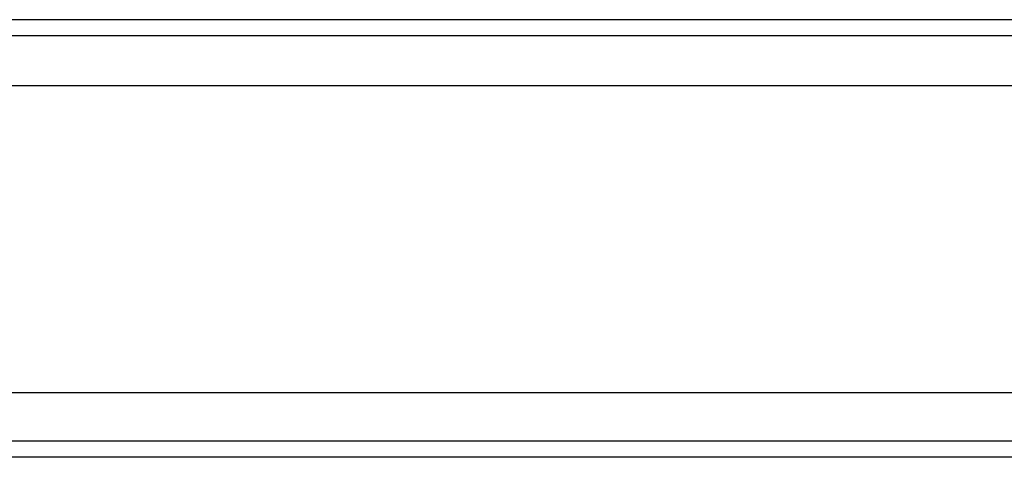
# Model space of a CAD drawing. Header units: millimetres. Extents: x -1108 to 3135, y -1596 to 860.
# Tile 444 of 649: x 897 to 927, y -951 to -937. Entities that reach past the tile are written whole.
import ezdxf
from ezdxf.lldxf.tags import DXFTag

# ---------------------------------------------------------------- set-up
doc = ezdxf.new("R2010")
doc.units = ezdxf.units.MM
doc.layers.get('0').update_dxf_attribs({"linetype": 'CONTINUOUS'})
tags = doc.linetypes.add('DASHED', pattern=[25.72, 12.86, -12.86]).pattern_tags.tags
tags[6:7] = [DXFTag(74, 4), DXFTag(75, 0), DXFTag(340, '0'), DXFTag(46, 0.0), DXFTag(50, 0.0), DXFTag(44, 0.0), DXFTag(45, 0.0)]
tags[4:5] = [DXFTag(74, 4), DXFTag(75, 0), DXFTag(340, '0'), DXFTag(46, 0.0), DXFTag(50, 0.0), DXFTag(44, 0.0), DXFTag(45, 0.0)]

msp = doc.modelspace()

# ---------------------------------------------------------------- linework, layer by layer
at = {"linetype": 'Continuous'}
for p, q in [((1142.873, -937.474), (884.385, -937.474)), ((1140.091, -949.024), (884.385, -949.024)), ((1139.609, -951.024), (884.385, -951.024))]:
    msp.add_line(p, q, dxfattribs=at)
at = {"linetype": 'DASHED'}
for p, q in [((1142.38, -939.524), (884.385, -939.524)), ((1139.729, -950.524), (884.385, -950.524))]:
    msp.add_line(p, q, dxfattribs=at)
at = {"linetype": 'Continuous'}
msp.add_open_spline([(1142.753, -937.974), (884.385, -937.974)], degree=1, dxfattribs=at)

doc.saveas('drawing.dxf')
